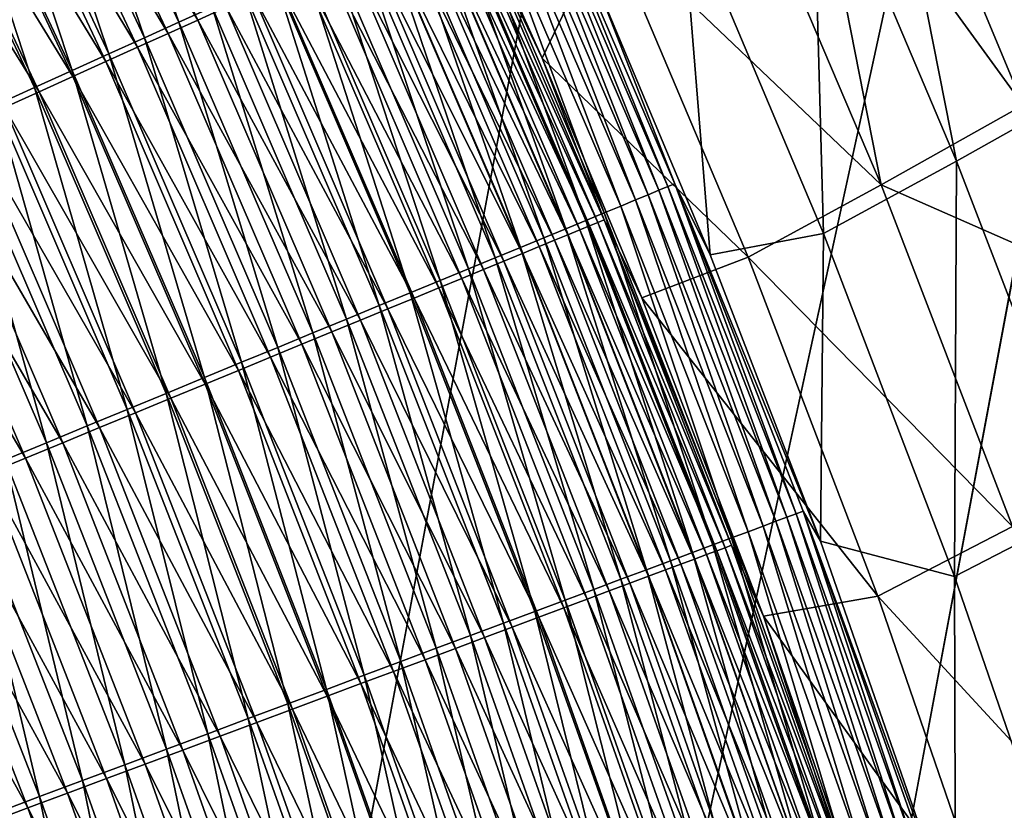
# Model space of a CAD drawing. Header units: metres. Extents: x -1 to 1402, y -1402 to 1.
# Tile 353 of 444: x 1214 to 1251, y -371 to -341. Entities that reach past the tile are written whole.
import ezdxf

# ---------------------------------------------------------------- set-up
doc = ezdxf.new("R2010")
doc.units = ezdxf.units.M

msp = doc.modelspace()

# ---------------------------------------------------------------- linework, layer by layer
at = {"layer": 'None0'}
for points in [[(1220.304688, -341.503326, -495.794861), (1214.87793, -329.988037, -495.789459), (1216.112061, -329.377808, -494.698242)], [(1220.304688, -341.503326, -495.794861), (1216.112061, -329.377808, -494.698242), (1221.558716, -340.935974, -494.704376)], [(1219.005981, -342.090881, -496.820862), (1213.599854, -330.620056, -496.816162), (1214.87793, -329.988037, -495.789459)], [(1221.01062, -341.424561, -491.338104), (1215.572266, -329.868378, -491.331909), (1214.478027, -330.408752, -492.394562)], [(1219.005981, -342.090881, -496.820862), (1214.87793, -329.988037, -495.789459), (1220.304688, -341.503326, -495.794861)], [(1222.076294, -340.943054, -490.220612), (1215.572266, -329.868378, -491.331909), (1221.01062, -341.424561, -491.338104)], [(1219.898682, -341.92691, -492.400085), (1214.478027, -330.408752, -492.394562), (1213.340698, -330.970398, -493.399628)], [(1221.01062, -341.424561, -491.338104), (1214.478027, -330.408752, -492.394562), (1219.898682, -341.92691, -492.400085)], [(1217.665283, -342.697418, -497.780304), (1212.280518, -331.272461, -497.776245), (1213.599854, -330.620056, -496.816162)], [(1217.665283, -342.697418, -497.780304), (1213.599854, -330.620056, -496.816162), (1219.005981, -342.090881, -496.820862)], [(1218.743042, -342.449005, -493.40448), (1213.340698, -330.970398, -493.399628), (1212.162842, -331.552032, -494.345215)], [(1219.898682, -341.92691, -492.400085), (1213.340698, -330.970398, -493.399628), (1218.743042, -342.449005, -493.40448)], [(1212.280518, -331.272461, -497.776245), (1216.285522, -343.321625, -498.671204), (1210.922607, -331.943909, -498.667755)], [(1217.546265, -342.989716, -494.349426), (1212.162842, -331.552032, -494.345215), (1210.947021, -332.152466, -495.229462)], [(1218.743042, -342.449005, -493.40448), (1212.162842, -331.552032, -494.345215), (1217.546265, -342.989716, -494.349426)], [(1216.285522, -343.321625, -498.671204), (1212.280518, -331.272461, -497.776245), (1217.665283, -342.697418, -497.780304)], [(1214.869385, -343.962311, -499.491455), (1209.528809, -332.633118, -499.488586), (1210.922607, -331.943909, -498.667755)], [(1210.922607, -331.943909, -498.667755), (1216.285522, -343.321625, -498.671204), (1214.869385, -343.962311, -499.491455)], [(1216.310791, -343.547852, -495.233063), (1210.947021, -332.152466, -495.229462), (1209.695679, -332.770447, -496.050476)], [(1217.546265, -342.989716, -494.349426), (1210.947021, -332.152466, -495.229462), (1216.310791, -343.547852, -495.233063)], [(1213.419678, -344.618195, -500.239044), (1209.528809, -332.633118, -499.488586), (1214.869385, -343.962311, -499.491455)], [(1244.130737, -333.906982, -367.937561), (1246.723999, -332.384979, -339.937592), (1249.565674, -346.731201, -367.944855)], [(1249.565674, -346.731201, -367.944855), (1246.723999, -332.384979, -339.937592), (1254.909424, -343.741699, -311.947876)], [(1246.723999, -332.384979, -339.937592), (1252.213623, -337.240906, -311.943481), (1254.909424, -343.741699, -311.947876)], [(1215.039307, -344.122284, -496.053528), (1209.695679, -332.770447, -496.050476), (1208.411255, -333.404724, -496.806366)], [(1216.310791, -343.547852, -495.233063), (1209.695679, -332.770447, -496.050476), (1215.039307, -344.122284, -496.053528)], [(1215.039307, -344.122284, -496.053528), (1208.411255, -333.404724, -496.806366), (1213.734375, -344.711853, -496.808899)], [(1229.627686, -333.141022, -468.673492), (1233.969604, -342.858643, -468.688812), (1236.405151, -337.780334, -423.655457)], [(1233.969604, -342.858643, -468.688812), (1229.627686, -333.141022, -468.673492), (1231.112549, -336.860687, -470.270142)], [(1246.725708, -347.620911, -367.617249), (1243.934814, -333.418304, -339.592041), (1241.339478, -334.940613, -367.60965)], [(1249.401489, -338.202789, -311.585205), (1243.934814, -333.418304, -339.592041), (1252.07312, -344.630463, -311.590149)], [(1243.934814, -333.418304, -339.592041), (1246.725708, -347.620911, -367.617249), (1252.07312, -344.630463, -311.590149)], [(1239.202148, -336.74823, -423.93689), (1244.130737, -333.906982, -367.937561), (1244.564209, -349.461853, -423.942169)], [(1244.564209, -349.461853, -423.942169), (1244.130737, -333.906982, -367.937561), (1249.565674, -346.731201, -367.944855)], [(1246.725708, -347.620911, -367.617249), (1241.339478, -334.940613, -367.60965), (1236.405151, -337.780334, -423.655457)], [(1232.740234, -335.87738, -475.831451), (1233.141602, -335.695801, -474.129364), (1237.959229, -347.99939, -475.848816)], [(1238.367065, -347.831268, -474.147552), (1233.141602, -335.695801, -474.129364), (1233.471069, -335.546783, -472.411041)], [(1237.959229, -347.99939, -475.848816), (1233.141602, -335.695801, -474.129364), (1238.367065, -347.831268, -474.147552)], [(1233.727539, -335.430725, -470.680878), (1238.701904, -347.693207, -472.430084), (1233.471069, -335.546783, -472.411041)], [(1233.471069, -335.546783, -472.411041), (1238.701904, -347.693207, -472.430084), (1238.367065, -347.831268, -474.147552)], [(1233.727539, -335.430725, -470.680878), (1236.051758, -340.149139, -468.961151), (1238.962891, -347.585632, -470.700714)], [(1238.701904, -347.693207, -472.430084), (1233.727539, -335.430725, -470.680878), (1238.962891, -347.585632, -470.700714)], [(1232.740234, -335.87738, -475.831451), (1237.47937, -348.197174, -477.529572), (1232.267944, -336.091064, -477.513092)], [(1232.740234, -335.87738, -475.831451), (1237.959229, -347.99939, -475.848816), (1237.47937, -348.197174, -477.529572)], [(1231.725586, -336.336395, -479.169891), (1236.307983, -348.680084, -480.812256), (1231.114258, -336.612946, -480.797577)], [(1232.267944, -336.091064, -477.513092), (1236.928589, -348.424225, -479.185486), (1231.725586, -336.336395, -479.169891)], [(1231.725586, -336.336395, -479.169891), (1236.928589, -348.424225, -479.185486), (1236.307983, -348.680084, -480.812256)], [(1232.267944, -336.091064, -477.513092), (1237.47937, -348.197174, -477.529572), (1236.928589, -348.424225, -479.185486)], [(1235.618286, -348.964386, -482.40564), (1230.434937, -336.920288, -482.391876), (1231.114258, -336.612946, -480.797577)], [(1231.114258, -336.612946, -480.797577), (1236.307983, -348.680084, -480.812256), (1235.618286, -348.964386, -482.40564)], [(1240.288696, -350.262207, -468.978302), (1236.051758, -340.149139, -468.961151), (1239.202148, -336.74823, -423.93689)], [(1244.564209, -349.461853, -423.942169), (1240.288696, -350.262207, -468.978302), (1239.202148, -336.74823, -423.93689)], [(1254.883911, -343.0242, -283.586884), (1252.196045, -336.562103, -283.581665), (1249.401489, -338.202789, -311.585205)], [(1234.860962, -349.276611, -483.961517), (1229.688843, -337.257843, -483.948669), (1230.434937, -336.920288, -482.391876)], [(1235.759155, -349.16864, -473.463562), (1230.572632, -337.104584, -473.44696), (1230.202759, -337.271698, -475.014984)], [(1234.860962, -349.276611, -483.961517), (1230.434937, -336.920288, -482.391876), (1235.618286, -348.964386, -482.40564)], [(1236.067749, -349.041626, -471.881378), (1230.876221, -336.967468, -471.864014), (1230.572632, -337.104584, -473.44696)], [(1235.759155, -349.16864, -473.463562), (1236.067749, -349.041626, -471.881378), (1230.572632, -337.104584, -473.44696)], [(1236.308228, -348.942657, -470.288208), (1231.112549, -336.860687, -470.270142), (1230.876221, -336.967468, -471.864014)], [(1236.308228, -348.942657, -470.288208), (1230.876221, -336.967468, -471.864014), (1236.067749, -349.041626, -471.881378)], [(1236.308228, -348.942657, -470.288208), (1233.969604, -342.858643, -468.688812), (1231.112549, -336.860687, -470.270142)], [(1234.03772, -349.615967, -485.476837), (1228.877686, -337.624786, -485.464874), (1229.688843, -337.257843, -483.948669)], [(1234.941162, -349.50531, -476.579132), (1229.767578, -337.468323, -476.564117), (1229.267822, -337.694092, -478.090424)], [(1234.03772, -349.615967, -485.476837), (1229.688843, -337.257843, -483.948669), (1234.860962, -349.276611, -483.961517)], [(1235.383301, -349.323334, -475.030792), (1230.202759, -337.271698, -475.014984), (1229.767578, -337.468323, -476.564117)], [(1235.383301, -349.323334, -475.030792), (1229.767578, -337.468323, -476.564117), (1234.941162, -349.50531, -476.579132)], [(1235.759155, -349.16864, -473.463562), (1230.202759, -337.271698, -475.014984), (1235.383301, -349.323334, -475.030792)], [(1233.150879, -349.981598, -486.948761), (1228.003784, -338.020172, -486.937683), (1228.877686, -337.624786, -485.464874)], [(1234.433716, -349.714203, -478.104584), (1229.267822, -337.694092, -478.090424), (1228.704468, -337.948578, -479.589874)], [(1233.150879, -349.981598, -486.948761), (1228.877686, -337.624786, -485.464874), (1234.03772, -349.615967, -485.476837)], [(1234.941162, -349.50531, -476.579132), (1229.267822, -337.694092, -478.090424), (1234.433716, -349.714203, -478.104584)], [(1236.405151, -337.780334, -423.655457), (1233.969604, -342.858643, -468.688812), (1241.718506, -350.349823, -423.659607)], [(1236.405151, -337.780334, -423.655457), (1241.718506, -350.349823, -423.659607), (1246.725708, -347.620911, -367.617249)], [(1232.202393, -350.372589, -488.374451), (1227.069092, -338.443024, -488.364258), (1228.003784, -338.020172, -486.937683)], [(1233.226196, -350.211243, -481.071045), (1228.078369, -338.231415, -481.058502), (1227.390747, -338.542053, -482.492615)], [(1232.202393, -350.372589, -488.374451), (1228.003784, -338.020172, -486.937683), (1233.150879, -349.981598, -486.948761)], [(1233.861694, -349.949646, -479.60321), (1228.704468, -337.948578, -479.589874), (1228.078369, -338.231415, -481.058502)], [(1233.861694, -349.949646, -479.60321), (1228.078369, -338.231415, -481.058502), (1233.226196, -350.211243, -481.071045)], [(1234.433716, -349.714203, -478.104584), (1228.704468, -337.948578, -479.589874), (1233.861694, -349.949646, -479.60321)], [(1252.07312, -344.630463, -311.590149), (1254.883911, -343.0242, -283.586884), (1249.401489, -338.202789, -311.585205)], [(1231.194458, -350.788116, -489.751068), (1226.075806, -338.892395, -489.74176), (1227.069092, -338.443024, -488.364258)], [(1232.52832, -350.498535, -482.504303), (1227.390747, -338.542053, -482.492615), (1226.643311, -338.879761, -483.889313)], [(1231.194458, -350.788116, -489.751068), (1227.069092, -338.443024, -488.364258), (1232.202393, -350.372589, -488.374451)], [(1233.226196, -350.211243, -481.071045), (1227.390747, -338.542053, -482.492615), (1232.52832, -350.498535, -482.504303)], [(1230.129272, -351.227234, -491.075806), (1225.026123, -339.36731, -491.067352), (1226.075806, -338.892395, -489.74176)], [(1231.769653, -350.810822, -483.900177), (1226.643311, -338.879761, -483.889313), (1225.838013, -339.243591, -485.246033)], [(1230.129272, -351.227234, -491.075806), (1226.075806, -338.892395, -489.74176), (1231.194458, -350.788116, -489.751068)], [(1232.52832, -350.498535, -482.504303), (1226.643311, -338.879761, -483.889313), (1231.769653, -350.810822, -483.900177)], [(1229.009033, -351.689087, -492.345795), (1223.921875, -339.866882, -492.338165), (1225.026123, -339.36731, -491.067352)], [(1230.952393, -351.147247, -485.256073), (1225.838013, -339.243591, -485.246033), (1224.976685, -339.632721, -486.56012)], [(1229.009033, -351.689087, -492.345795), (1225.026123, -339.36731, -491.067352), (1230.129272, -351.227234, -491.075806)], [(1231.769653, -350.810822, -483.900177), (1225.838013, -339.243591, -485.246033), (1230.952393, -351.147247, -485.256073)], [(1230.078369, -351.507019, -486.569366), (1224.976685, -339.632721, -486.56012), (1224.061279, -340.046265, -487.82901)], [(1230.952393, -351.147247, -485.256073), (1224.976685, -339.632721, -486.56012), (1230.078369, -351.507019, -486.569366)], [(1227.835693, -352.172791, -493.558228), (1222.765381, -340.390106, -493.551422), (1223.921875, -339.866882, -492.338165)], [(1229.149536, -351.889343, -487.837433), (1224.061279, -340.046265, -487.82901), (1223.093872, -340.483337, -489.050018)], [(1227.835693, -352.172791, -493.558228), (1223.921875, -339.866882, -492.338165), (1229.009033, -351.689087, -492.345795)], [(1230.078369, -351.507019, -486.569366), (1224.061279, -340.046265, -487.82901), (1229.149536, -351.889343, -487.837433)], [(1226.611572, -352.67746, -494.710419), (1221.558716, -340.935974, -494.704376), (1222.765381, -340.390106, -493.551422)], [(1222.076294, -340.943054, -490.220612), (1228.167969, -352.293396, -489.057709), (1223.093872, -340.483337, -489.050018)], [(1226.611572, -352.67746, -494.710419), (1222.765381, -340.390106, -493.551422), (1227.835693, -352.172791, -493.558228)], [(1223.093872, -340.483337, -489.050018), (1228.167969, -352.293396, -489.057709), (1229.149536, -351.889343, -487.837433)], [(1236.051758, -340.149139, -468.961151), (1240.288696, -350.262207, -468.978302), (1238.962891, -347.585632, -470.700714)], [(1225.339355, -353.201935, -495.800201), (1220.304688, -341.503326, -495.794861), (1221.558716, -340.935974, -494.704376)], [(1227.13562, -352.718384, -490.227509), (1222.076294, -340.943054, -490.220612), (1221.01062, -341.424561, -491.338104)], [(1225.339355, -353.201935, -495.800201), (1221.558716, -340.935974, -494.704376), (1226.611572, -352.67746, -494.710419)], [(1228.167969, -352.293396, -489.057709), (1222.076294, -340.943054, -490.220612), (1227.13562, -352.718384, -490.227509)], [(1224.021851, -353.745056, -496.82547), (1219.005981, -342.090881, -496.820862), (1220.304688, -341.503326, -495.794861)], [(1226.054321, -353.163483, -491.344299), (1221.01062, -341.424561, -491.338104), (1219.898682, -341.92691, -492.400085)], [(1224.021851, -353.745056, -496.82547), (1220.304688, -341.503326, -495.794861), (1225.339355, -353.201935, -495.800201)], [(1227.13562, -352.718384, -490.227509), (1221.01062, -341.424561, -491.338104), (1226.054321, -353.163483, -491.344299)], [(1224.92627, -353.627838, -492.405548), (1219.898682, -341.92691, -492.400085), (1218.743042, -342.449005, -493.40448)], [(1226.054321, -353.163483, -491.344299), (1219.898682, -341.92691, -492.400085), (1224.92627, -353.627838, -492.405548)], [(1222.661865, -354.305725, -497.784271), (1217.665283, -342.697418, -497.780304), (1219.005981, -342.090881, -496.820862)], [(1222.661865, -354.305725, -497.784271), (1219.005981, -342.090881, -496.820862), (1224.021851, -353.745056, -496.82547)], [(1221.262207, -354.882721, -498.67453), (1216.285522, -343.321625, -498.671204), (1217.665283, -342.697418, -497.780304)], [(1223.754028, -354.110413, -493.409271), (1218.743042, -342.449005, -493.40448), (1217.546265, -342.989716, -494.349426)], [(1221.262207, -354.882721, -498.67453), (1217.665283, -342.697418, -497.780304), (1222.661865, -354.305725, -497.784271)], [(1224.92627, -353.627838, -492.405548), (1218.743042, -342.449005, -493.40448), (1223.754028, -354.110413, -493.409271)], [(1222.539917, -354.610199, -494.353607), (1217.546265, -342.989716, -494.349426), (1216.310791, -343.547852, -495.233063)], [(1223.754028, -354.110413, -493.409271), (1217.546265, -342.989716, -494.349426), (1222.539917, -354.610199, -494.353607)], [(1233.969604, -342.858643, -468.688812), (1237.720215, -351.881866, -468.702911), (1241.718506, -350.349823, -423.659607)], [(1237.720215, -351.881866, -468.702911), (1233.969604, -342.858643, -468.688812), (1236.308228, -348.942657, -470.288208)], [(1216.285522, -343.321625, -498.671204), (1219.825684, -355.474945, -499.494232), (1214.869385, -343.962311, -499.491455)], [(1219.825684, -355.474945, -499.494232), (1216.285522, -343.321625, -498.671204), (1221.262207, -354.882721, -498.67453)], [(1221.286743, -355.126068, -495.236633), (1216.310791, -343.547852, -495.233063), (1215.039307, -344.122284, -496.053528)], [(1222.539917, -354.610199, -494.353607), (1216.310791, -343.547852, -495.233063), (1221.286743, -355.126068, -495.236633)], [(1254.909424, -343.741699, -311.947876), (1254.564087, -359.742889, -367.952637), (1249.565674, -346.731201, -367.944855)], [(1218.355103, -356.081177, -500.241302), (1213.419678, -344.618195, -500.239044), (1214.869385, -343.962311, -499.491455)], [(1219.996948, -355.656982, -496.056549), (1215.039307, -344.122284, -496.053528), (1213.734375, -344.711853, -496.808899)], [(1214.869385, -343.962311, -499.491455), (1219.825684, -355.474945, -499.494232), (1218.355103, -356.081177, -500.241302)], [(1221.286743, -355.126068, -495.236633), (1215.039307, -344.122284, -496.053528), (1219.996948, -355.656982, -496.056549)], [(1213.419678, -344.618195, -500.239044), (1216.853271, -356.700317, -500.913727), (1211.939087, -345.288025, -500.911957)], [(1218.673218, -356.201904, -496.811401), (1213.734375, -344.711853, -496.808899), (1212.398438, -345.315399, -497.497314)], [(1216.853271, -356.700317, -500.913727), (1213.419678, -344.618195, -500.239044), (1218.355103, -356.081177, -500.241302)], [(1219.996948, -355.656982, -496.056549), (1213.734375, -344.711853, -496.808899), (1218.673218, -356.201904, -496.811401)], [(1252.07312, -344.630463, -311.590149), (1246.725708, -347.620911, -367.617249), (1254.634888, -351.102631, -311.595215)], [(1211.939087, -345.288025, -500.911957), (1215.323242, -357.331085, -501.509705), (1210.430664, -345.97049, -501.508362)], [(1217.318115, -356.759705, -497.499359), (1212.398438, -345.315399, -497.497314), (1211.03418, -345.931793, -498.116913)], [(1211.939087, -345.288025, -500.911957), (1216.853271, -356.700317, -500.913727), (1215.323242, -357.331085, -501.509705)], [(1218.673218, -356.201904, -496.811401), (1212.398438, -345.315399, -497.497314), (1217.318115, -356.759705, -497.499359)], [(1215.934326, -357.329376, -498.11853), (1211.03418, -345.931793, -498.116913), (1209.644165, -346.559784, -498.666016)], [(1210.430664, -345.97049, -501.508362), (1215.323242, -357.331085, -501.509705), (1213.768799, -357.971924, -502.02832)], [(1217.318115, -356.759705, -497.499359), (1211.03418, -345.931793, -498.116913), (1215.934326, -357.329376, -498.11853)], [(1214.524414, -357.90976, -498.667236), (1209.644165, -346.559784, -498.666016), (1208.231934, -347.197784, -499.143799)], [(1215.934326, -357.329376, -498.11853), (1209.644165, -346.559784, -498.666016), (1214.524414, -357.90976, -498.667236)], [(1249.565674, -346.731201, -367.944855), (1249.493042, -362.364319, -423.947754), (1244.564209, -349.461853, -423.942169)], [(1254.564087, -359.742889, -367.952637), (1249.493042, -362.364319, -423.947754), (1249.565674, -346.731201, -367.944855)], [(1213.092041, -358.49939, -499.144684), (1214.524414, -357.90976, -498.667236), (1208.231934, -347.197784, -499.143799)], [(1242.770874, -360.287384, -475.866119), (1237.959229, -347.99939, -475.848816), (1238.367065, -347.831268, -474.147552)], [(1238.701904, -347.693207, -472.430084), (1243.184692, -360.132721, -474.165741), (1238.367065, -347.831268, -474.147552)], [(1238.367065, -347.831268, -474.147552), (1243.184692, -360.132721, -474.165741), (1242.770874, -360.287384, -475.866119)], [(1243.524658, -360.005646, -472.449097), (1238.701904, -347.693207, -472.430084), (1238.962891, -347.585632, -470.700714)], [(1243.184692, -360.132721, -474.165741), (1238.701904, -347.693207, -472.430084), (1243.524658, -360.005646, -472.449097)], [(1238.962891, -347.585632, -470.700714), (1240.288696, -350.262207, -468.978302), (1244.448853, -361.04071, -468.996246)], [(1238.962891, -347.585632, -470.700714), (1244.448853, -361.04071, -468.996246), (1243.789795, -359.906555, -470.720551)], [(1238.962891, -347.585632, -470.700714), (1243.789795, -359.906555, -470.720551), (1243.524658, -360.005646, -472.449097)], [(1241.718506, -350.349823, -423.659607), (1251.675903, -360.479797, -367.625336), (1246.725708, -347.620911, -367.617249)], [(1246.725708, -347.620911, -367.617249), (1251.675903, -360.479797, -367.625336), (1254.634888, -351.102631, -311.595215)], [(1237.47937, -348.197174, -477.529572), (1241.72583, -360.678009, -479.200989), (1236.928589, -348.424225, -479.185486)], [(1237.959229, -347.99939, -475.848816), (1242.284302, -360.469269, -477.545959), (1237.47937, -348.197174, -477.529572)], [(1237.47937, -348.197174, -477.529572), (1242.284302, -360.469269, -477.545959), (1241.72583, -360.678009, -479.200989)], [(1242.284302, -360.469269, -477.545959), (1237.959229, -347.99939, -475.848816), (1242.770874, -360.287384, -475.866119)], [(1236.928589, -348.424225, -479.185486), (1241.09668, -360.913239, -480.826843), (1236.307983, -348.680084, -480.812256)], [(1236.928589, -348.424225, -479.185486), (1241.72583, -360.678009, -479.200989), (1241.09668, -360.913239, -480.826843)], [(1239.630005, -361.461456, -483.974274), (1234.860962, -349.276611, -483.961517), (1235.618286, -348.964386, -482.40564)], [(1236.307983, -348.680084, -480.812256), (1240.397705, -361.17453, -482.419312), (1235.618286, -348.964386, -482.40564)], [(1235.618286, -348.964386, -482.40564), (1240.397705, -361.17453, -482.419312), (1239.630005, -361.461456, -483.974274)], [(1241.097656, -361.190155, -470.306244), (1236.308228, -348.942657, -470.288208), (1236.067749, -349.041626, -471.881378)], [(1236.307983, -348.680084, -480.812256), (1241.09668, -360.913239, -480.826843), (1240.397705, -361.17453, -482.419312)], [(1242.299194, -363.854523, -468.721191), (1236.308228, -348.942657, -470.288208), (1241.097656, -361.190155, -470.306244)], [(1242.299194, -363.854523, -468.721191), (1237.720215, -351.881866, -468.702911), (1236.308228, -348.942657, -470.288208)], [(1238.795898, -361.773315, -485.488678), (1234.03772, -349.615967, -485.476837), (1234.860962, -349.276611, -483.961517)], [(1238.795898, -361.773315, -485.488678), (1234.860962, -349.276611, -483.961517), (1239.630005, -361.461456, -483.974274)], [(1240.158813, -361.540466, -475.046539), (1235.383301, -349.323334, -475.030792), (1234.941162, -349.50531, -476.579132)], [(1240.540161, -361.398193, -473.480103), (1235.759155, -349.16864, -473.463562), (1235.383301, -349.323334, -475.030792)], [(1240.540161, -361.398193, -473.480103), (1235.383301, -349.323334, -475.030792), (1240.158813, -361.540466, -475.046539)], [(1240.853394, -361.281281, -471.898682), (1236.067749, -349.041626, -471.881378), (1235.759155, -349.16864, -473.463562)], [(1240.540161, -361.398193, -473.480103), (1240.853394, -361.281281, -471.898682), (1235.759155, -349.16864, -473.463562)], [(1240.853394, -361.281281, -471.898682), (1241.097656, -361.190155, -470.306244), (1236.067749, -349.041626, -471.881378)], [(1237.897217, -362.109253, -486.959686), (1233.150879, -349.981598, -486.948761), (1234.03772, -349.615967, -485.476837)], [(1239.195801, -361.899841, -478.118713), (1234.433716, -349.714203, -478.104584), (1233.861694, -349.949646, -479.60321)], [(1237.897217, -362.109253, -486.959686), (1234.03772, -349.615967, -485.476837), (1238.795898, -361.773315, -485.488678)], [(1239.710449, -361.707825, -476.594086), (1234.941162, -349.50531, -476.579132), (1234.433716, -349.714203, -478.104584)], [(1239.710449, -361.707825, -476.594086), (1234.433716, -349.714203, -478.104584), (1239.195801, -361.899841, -478.118713)], [(1240.158813, -361.540466, -475.046539), (1234.941162, -349.50531, -476.579132), (1239.710449, -361.707825, -476.594086)], [(1244.448853, -361.04071, -468.996246), (1240.288696, -350.262207, -468.978302), (1244.564209, -349.461853, -423.942169)], [(1249.493042, -362.364319, -423.947754), (1244.448853, -361.04071, -468.996246), (1244.564209, -349.461853, -423.942169)], [(1236.936157, -362.468506, -488.384491), (1232.202393, -350.372589, -488.374451), (1233.150879, -349.981598, -486.948761)], [(1236.936157, -362.468506, -488.384491), (1233.150879, -349.981598, -486.948761), (1237.897217, -362.109253, -486.959686)], [(1238.616089, -362.116241, -479.616516), (1233.861694, -349.949646, -479.60321), (1233.226196, -350.211243, -481.071045)], [(1239.195801, -361.899841, -478.118713), (1233.861694, -349.949646, -479.60321), (1238.616089, -362.116241, -479.616516)], [(1235.915039, -362.85022, -489.760223), (1231.194458, -350.788116, -489.751068), (1232.202393, -350.372589, -488.374451)], [(1237.264526, -362.620636, -482.51593), (1232.52832, -350.498535, -482.504303), (1231.769653, -350.810822, -483.900177)], [(1235.915039, -362.85022, -489.760223), (1232.202393, -350.372589, -488.374451), (1236.936157, -362.468506, -488.384491)], [(1237.971924, -362.356659, -481.083496), (1233.226196, -350.211243, -481.071045), (1232.52832, -350.498535, -482.504303)], [(1237.971924, -362.356659, -481.083496), (1232.52832, -350.498535, -482.504303), (1237.264526, -362.620636, -482.51593)], [(1238.616089, -362.116241, -479.616516), (1233.226196, -350.211243, -481.071045), (1237.971924, -362.356659, -481.083496)], [(1241.718506, -350.349823, -423.659607), (1237.720215, -351.881866, -468.702911), (1246.599609, -363.099396, -423.664093)], [(1241.718506, -350.349823, -423.659607), (1246.599609, -363.099396, -423.664093), (1251.675903, -360.479797, -367.625336)], [(1234.835938, -363.253632, -491.084106), (1230.129272, -351.227234, -491.075806), (1231.194458, -350.788116, -489.751068)], [(1236.49585, -362.907532, -483.91098), (1231.769653, -350.810822, -483.900177), (1230.952393, -351.147247, -485.256073)], [(1234.835938, -363.253632, -491.084106), (1231.194458, -350.788116, -489.751068), (1235.915039, -362.85022, -489.760223)], [(1237.264526, -362.620636, -482.51593), (1231.769653, -350.810822, -483.900177), (1236.49585, -362.907532, -483.91098)], [(1233.70105, -363.677887, -492.353302), (1229.009033, -351.689087, -492.345795), (1230.129272, -351.227234, -491.075806)], [(1235.667725, -363.216614, -485.266052), (1230.952393, -351.147247, -485.256073), (1230.078369, -351.507019, -486.569366)], [(1233.70105, -363.677887, -492.353302), (1230.129272, -351.227234, -491.075806), (1234.835938, -363.253632, -491.084106)], [(1236.49585, -362.907532, -483.91098), (1230.952393, -351.147247, -485.256073), (1235.667725, -363.216614, -485.266052)], [(1234.782227, -363.547119, -486.578522), (1230.078369, -351.507019, -486.569366), (1229.149536, -351.889343, -487.837433)], [(1235.667725, -363.216614, -485.266052), (1230.078369, -351.507019, -486.569366), (1234.782227, -363.547119, -486.578522)], [(1232.512451, -364.122223, -493.564941), (1227.835693, -352.172791, -493.558228), (1229.009033, -351.689087, -492.345795)], [(1228.167969, -352.293396, -489.057709), (1233.841187, -363.898315, -487.845795), (1229.149536, -351.889343, -487.837433)], [(1232.512451, -364.122223, -493.564941), (1229.009033, -351.689087, -492.345795), (1233.70105, -363.677887, -492.353302)], [(1229.149536, -351.889343, -487.837433), (1233.841187, -363.898315, -487.845795), (1234.782227, -363.547119, -486.578522)], [(1237.720215, -351.881866, -468.702911), (1242.299194, -363.854523, -468.721191), (1246.599609, -363.099396, -423.664093)], [(1231.272461, -364.585754, -494.716339), (1226.611572, -352.67746, -494.710419), (1227.835693, -352.172791, -493.558228)], [(1232.846802, -364.26947, -489.065277), (1228.167969, -352.293396, -489.057709), (1227.13562, -352.718384, -490.227509)], [(1231.272461, -364.585754, -494.716339), (1227.835693, -352.172791, -493.558228), (1232.512451, -364.122223, -493.564941)], [(1233.841187, -363.898315, -487.845795), (1228.167969, -352.293396, -489.057709), (1232.846802, -364.26947, -489.065277)], [(1229.983887, -365.067505, -495.805389), (1225.339355, -353.201935, -495.800201), (1226.611572, -352.67746, -494.710419)], [(1231.801025, -364.659821, -490.234344), (1227.13562, -352.718384, -490.227509), (1226.054321, -353.163483, -491.344299)], [(1229.983887, -365.067505, -495.805389), (1226.611572, -352.67746, -494.710419), (1231.272461, -364.585754, -494.716339)], [(1232.846802, -364.26947, -489.065277), (1227.13562, -352.718384, -490.227509), (1231.801025, -364.659821, -490.234344)], [(1228.649414, -365.566345, -496.829987), (1224.021851, -353.745056, -496.82547), (1225.339355, -353.201935, -495.800201)], [(1230.705688, -365.068604, -491.350403), (1226.054321, -353.163483, -491.344299), (1224.92627, -353.627838, -492.405548)], [(1228.649414, -365.566345, -496.829987), (1225.339355, -353.201935, -495.800201), (1229.983887, -365.067505, -495.805389)], [(1231.801025, -364.659821, -490.234344), (1226.054321, -353.163483, -491.344299), (1230.705688, -365.068604, -491.350403)], [(1227.271851, -366.081299, -497.788116), (1222.661865, -354.305725, -497.784271), (1224.021851, -353.745056, -496.82547)], [(1229.56311, -365.495087, -492.41095), (1224.92627, -353.627838, -492.405548), (1223.754028, -354.110413, -493.409271)], [(1227.271851, -366.081299, -497.788116), (1224.021851, -353.745056, -496.82547), (1228.649414, -365.566345, -496.829987)], [(1230.705688, -365.068604, -491.350403), (1224.92627, -353.627838, -492.405548), (1229.56311, -365.495087, -492.41095)], [(1228.37561, -365.938293, -493.414032), (1223.754028, -354.110413, -493.409271), (1222.539917, -354.610199, -494.353607)], [(1229.56311, -365.495087, -492.41095), (1223.754028, -354.110413, -493.409271), (1228.37561, -365.938293, -493.414032)], [(1225.854248, -366.611237, -498.677765), (1221.262207, -354.882721, -498.67453), (1222.661865, -354.305725, -497.784271)], [(1225.854248, -366.611237, -498.677765), (1222.661865, -354.305725, -497.784271), (1227.271851, -366.081299, -497.788116)], [(1224.399414, -367.155151, -499.496887), (1219.825684, -355.474945, -499.494232), (1221.262207, -354.882721, -498.67453)], [(1224.399414, -367.155151, -499.496887), (1221.262207, -354.882721, -498.67453), (1225.854248, -366.611237, -498.677765)], [(1227.145874, -366.397247, -494.357697), (1222.539917, -354.610199, -494.353607), (1221.286743, -355.126068, -495.236633)], [(1228.37561, -365.938293, -493.414032), (1222.539917, -354.610199, -494.353607), (1227.145874, -366.397247, -494.357697)], [(1225.876587, -366.871002, -495.240143), (1221.286743, -355.126068, -495.236633), (1219.996948, -355.656982, -496.056549)], [(1227.145874, -366.397247, -494.357697), (1221.286743, -355.126068, -495.236633), (1225.876587, -366.871002, -495.240143)], [(1219.825684, -355.474945, -499.494232), (1222.909912, -367.711914, -500.243439), (1218.355103, -356.081177, -500.241302)], [(1224.570313, -367.358582, -496.059479), (1219.996948, -355.656982, -496.056549), (1218.673218, -356.201904, -496.811401)], [(1222.909912, -367.711914, -500.243439), (1219.825684, -355.474945, -499.494232), (1224.399414, -367.155151, -499.496887)], [(1225.876587, -366.871002, -495.240143), (1219.996948, -355.656982, -496.056549), (1224.570313, -367.358582, -496.059479)], [(1221.388916, -368.280518, -500.915405), (1216.853271, -356.700317, -500.913727), (1218.355103, -356.081177, -500.241302)], [(1223.229614, -367.858948, -496.813843), (1218.673218, -356.201904, -496.811401), (1217.318115, -356.759705, -497.499359)], [(1218.355103, -356.081177, -500.241302), (1222.909912, -367.711914, -500.243439), (1221.388916, -368.280518, -500.915405)], [(1224.570313, -367.358582, -496.059479), (1218.673218, -356.201904, -496.811401), (1223.229614, -367.858948, -496.813843)], [(1216.853271, -356.700317, -500.913727), (1219.839355, -368.859833, -501.510986), (1215.323242, -357.331085, -501.509705)], [(1221.857178, -368.371216, -497.501312), (1217.318115, -356.759705, -497.499359), (1215.934326, -357.329376, -498.11853)], [(1219.839355, -368.859833, -501.510986), (1216.853271, -356.700317, -500.913727), (1221.388916, -368.280518, -500.915405)], [(1223.229614, -367.858948, -496.813843), (1217.318115, -356.759705, -497.499359), (1221.857178, -368.371216, -497.501312)], [(1215.323242, -357.331085, -501.509705), (1218.265015, -369.448334, -502.029266), (1213.768799, -357.971924, -502.02832)], [(1220.455688, -368.894318, -498.120056), (1215.934326, -357.329376, -498.11853), (1214.524414, -357.90976, -498.667236)], [(1215.323242, -357.331085, -501.509705), (1219.839355, -368.859833, -501.510986), (1218.265015, -369.448334, -502.029266)], [(1221.857178, -368.371216, -497.501312), (1215.934326, -357.329376, -498.11853), (1220.455688, -368.894318, -498.120056)], [(1219.02771, -369.427277, -498.668396), (1214.524414, -357.90976, -498.667236), (1213.092041, -358.49939, -499.144684)], [(1220.455688, -368.894318, -498.120056), (1214.524414, -357.90976, -498.667236), (1219.02771, -369.427277, -498.668396)], [(1213.768799, -357.971924, -502.02832), (1216.670044, -370.044586, -502.469543), (1212.19397, -358.621155, -502.468933)], [(1213.768799, -357.971924, -502.02832), (1218.265015, -369.448334, -502.029266), (1216.670044, -370.044586, -502.469543)], [(1215.058594, -370.646973, -502.831207), (1210.602783, -359.2771, -502.830811), (1212.19397, -358.621155, -502.468933)], [(1213.092041, -358.49939, -499.144684), (1211.640869, -359.096741, -499.550232), (1217.577148, -369.968689, -499.145538)], [(1212.19397, -358.621155, -502.468933), (1216.670044, -370.044586, -502.469543), (1215.058594, -370.646973, -502.831207)], [(1217.577148, -369.968689, -499.145538), (1219.02771, -369.427277, -498.668396), (1213.092041, -358.49939, -499.144684)], [(1216.107544, -370.517212, -499.550812), (1211.640869, -359.096741, -499.550232), (1210.174805, -359.700256, -499.88327)], [(1213.434814, -371.253998, -503.113525), (1210.602783, -359.2771, -502.830811), (1215.058594, -370.646973, -502.831207)], [(1211.640869, -359.096741, -499.550232), (1216.107544, -370.517212, -499.550812), (1217.577148, -369.968689, -499.145538)], [(1210.174805, -359.700256, -499.88327), (1208.697388, -360.308411, -500.143158), (1214.622803, -371.071381, -499.883636)], [(1214.622803, -371.071381, -499.883636), (1216.107544, -370.517212, -499.550812), (1210.174805, -359.700256, -499.88327)], [(1249.493042, -362.364319, -423.947754), (1254.564087, -359.742889, -367.952637), (1253.989502, -375.437653, -423.953613)], [(1243.184692, -360.132721, -474.165741), (1247.178101, -372.723877, -475.883148), (1242.770874, -360.287384, -475.866119)], [(1247.59729, -372.582611, -474.183655), (1243.184692, -360.132721, -474.165741), (1243.524658, -360.005646, -472.449097)], [(1247.178101, -372.723877, -475.883148), (1243.184692, -360.132721, -474.165741), (1247.59729, -372.582611, -474.183655)], [(1243.789795, -359.906555, -470.720551), (1247.941895, -372.466522, -472.467865), (1243.524658, -360.005646, -472.449097)], [(1243.524658, -360.005646, -472.449097), (1247.941895, -372.466522, -472.467865), (1247.59729, -372.582611, -474.183655)], [(1244.448853, -361.04071, -468.996246), (1249.531616, -375.65033, -469.019775), (1243.789795, -359.906555, -470.720551)], [(1243.789795, -359.906555, -470.720551), (1249.531616, -375.65033, -469.019775), (1248.210815, -372.375916, -470.740112)], [(1247.941895, -372.466522, -472.467865), (1243.789795, -359.906555, -470.720551), (1248.210815, -372.375916, -470.740112)], [(1208.697388, -360.308411, -500.143158), (1213.126587, -371.629822, -500.143341), (1214.622803, -371.071381, -499.883636)], [(1242.284302, -360.469269, -477.545959), (1246.119873, -373.080444, -479.216217), (1241.72583, -360.678009, -479.200989)], [(1246.685181, -372.889923, -477.562134), (1242.284302, -360.469269, -477.545959), (1242.770874, -360.287384, -475.866119)], [(1246.119873, -373.080444, -479.216217), (1242.284302, -360.469269, -477.545959), (1246.685181, -372.889923, -477.562134)], [(1242.770874, -360.287384, -475.866119), (1247.178101, -372.723877, -475.883148), (1246.685181, -372.889923, -477.562134)], [(1246.599609, -363.099396, -423.664093), (1256.192017, -373.499786, -367.63382), (1251.675903, -360.479797, -367.625336)], [(1241.72583, -360.678009, -479.200989), (1245.48291, -373.295074, -480.841187), (1241.09668, -360.913239, -480.826843)], [(1241.72583, -360.678009, -479.200989), (1246.119873, -373.080444, -479.216217), (1245.48291, -373.295074, -480.841187)], [(1240.397705, -361.17453, -482.419312), (1243.998535, -373.795258, -483.986786), (1239.630005, -361.461456, -483.974274)], [(1241.09668, -360.913239, -480.826843), (1244.775391, -373.533478, -482.432709), (1240.397705, -361.17453, -482.419312)], [(1240.397705, -361.17453, -482.419312), (1244.775391, -373.533478, -482.432709), (1243.998535, -373.795258, -483.986786)], [(1245.483398, -373.585663, -470.324036), (1241.097656, -361.190155, -470.306244), (1240.853394, -361.281281, -471.898682)], [(1241.09668, -360.913239, -480.826843), (1245.48291, -373.295074, -480.841187), (1244.775391, -373.533478, -482.432709)], [(1245.483398, -373.585663, -470.324036), (1242.299194, -363.854523, -468.721191), (1241.097656, -361.190155, -470.306244)], [(1249.531616, -375.65033, -469.019775), (1244.448853, -361.04071, -468.996246), (1249.493042, -362.364319, -423.947754)], [(1243.154419, -374.079712, -485.500275), (1238.795898, -361.773315, -485.488678), (1239.630005, -361.461456, -483.974274)], [(1239.630005, -361.461456, -483.974274), (1243.998535, -373.795258, -483.986786), (1243.154419, -374.079712, -485.500275)], [(1244.53186, -373.905701, -475.062042), (1240.158813, -361.540466, -475.046539), (1239.710449, -361.707825, -476.594086)], [(1244.918213, -373.775787, -473.496368), (1240.540161, -361.398193, -473.480103), (1240.158813, -361.540466, -475.046539)], [(1244.918213, -373.775787, -473.496368), (1240.158813, -361.540466, -475.046539), (1244.53186, -373.905701, -475.062042)], [(1245.235718, -373.669006, -471.91571), (1240.853394, -361.281281, -471.898682), (1240.540161, -361.398193, -473.480103)], [(1244.918213, -373.775787, -473.496368), (1245.235718, -373.669006, -471.91571), (1240.540161, -361.398193, -473.480103)], [(1245.235718, -373.669006, -471.91571), (1245.483398, -373.585663, -470.324036), (1240.853394, -361.281281, -471.898682)], [(1242.245117, -374.386139, -486.970398), (1237.897217, -362.109253, -486.959686), (1238.795898, -361.773315, -485.488678)], [(1243.556763, -374.233704, -478.132599), (1239.195801, -361.899841, -478.118713), (1238.616089, -362.116241, -479.616516)], [(1242.245117, -374.386139, -486.970398), (1238.795898, -361.773315, -485.488678), (1243.154419, -374.079712, -485.500275)], [(1244.077759, -374.058441, -476.608765), (1239.710449, -361.707825, -476.594086), (1239.195801, -361.899841, -478.118713)], [(1244.077759, -374.058441, -476.608765), (1239.195801, -361.899841, -478.118713), (1243.556763, -374.233704, -478.132599)], [(1244.53186, -373.905701, -475.062042), (1239.710449, -361.707825, -476.594086), (1244.077759, -374.058441, -476.608765)], [(1241.272949, -374.713776, -488.394318), (1236.936157, -362.468506, -488.384491), (1237.897217, -362.109253, -486.959686)], [(1242.317993, -374.650452, -481.095734), (1237.971924, -362.356659, -481.083496), (1237.264526, -362.620636, -482.51593)], [(1241.272949, -374.713776, -488.394318), (1237.897217, -362.109253, -486.959686), (1242.245117, -374.386139, -486.970398)], [(1242.969849, -374.431122, -479.629578), (1238.616089, -362.116241, -479.616516), (1237.971924, -362.356659, -481.083496)], [(1242.969849, -374.431122, -479.629578), (1237.971924, -362.356659, -481.083496), (1242.317993, -374.650452, -481.095734)], [(1243.556763, -374.233704, -478.132599), (1238.616089, -362.116241, -479.616516), (1242.969849, -374.431122, -479.629578)], [(1253.989502, -375.437653, -423.953613), (1249.531616, -375.65033, -469.019775), (1249.493042, -362.364319, -423.947754)], [(1240.239868, -375.06189, -489.769196), (1235.915039, -362.85022, -489.760223), (1236.936157, -362.468506, -488.384491)], [(1241.602173, -374.891235, -482.527344), (1237.264526, -362.620636, -482.51593), (1236.49585, -362.907532, -483.91098)], [(1240.239868, -375.06189, -489.769196), (1236.936157, -362.468506, -488.384491), (1241.272949, -374.713776, -488.394318)], [(1242.317993, -374.650452, -481.095734), (1237.264526, -362.620636, -482.51593), (1241.602173, -374.891235, -482.527344)], [(1239.148193, -375.429779, -491.092224), (1234.835938, -363.253632, -491.084106), (1235.915039, -362.85022, -489.760223)], [(1240.824219, -375.152924, -483.92157), (1236.49585, -362.907532, -483.91098), (1235.667725, -363.216614, -485.266052)], [(1239.148193, -375.429779, -491.092224), (1235.915039, -362.85022, -489.760223), (1240.239868, -375.06189, -489.769196)], [(1241.602173, -374.891235, -482.527344), (1236.49585, -362.907532, -483.91098), (1240.824219, -375.152924, -483.92157)], [(1246.599609, -363.099396, -423.664093), (1242.299194, -363.854523, -468.721191), (1251.049683, -376.011719, -423.668884)], [(1246.599609, -363.099396, -423.664093), (1251.049683, -376.011719, -423.668884), (1256.192017, -373.499786, -367.63382)], [(1238.000122, -375.81665, -492.360596), (1233.70105, -363.677887, -492.353302), (1234.835938, -363.253632, -491.084106)], [(1239.986328, -375.434784, -485.275818), (1235.667725, -363.216614, -485.266052), (1234.782227, -363.547119, -486.578522)], [(1238.000122, -375.81665, -492.360596), (1234.835938, -363.253632, -491.084106), (1239.148193, -375.429779, -491.092224)], [(1240.824219, -375.152924, -483.92157), (1235.667725, -363.216614, -485.266052), (1239.986328, -375.434784, -485.275818)], [(1236.797852, -376.221802, -493.571442), (1232.512451, -364.122223, -493.564941), (1233.70105, -363.677887, -492.353302)], [(1236.797852, -376.221802, -493.571442), (1233.70105, -363.677887, -492.353302), (1238.000122, -375.81665, -492.360596)], [(1233.841187, -363.898315, -487.845795), (1239.090454, -375.736176, -486.587524), (1234.782227, -363.547119, -486.578522)], [(1234.782227, -363.547119, -486.578522), (1239.090454, -375.736176, -486.587524), (1239.986328, -375.434784, -485.275818)], [(1242.299194, -363.854523, -468.721191), (1246.956177, -377.387939, -468.741028), (1251.049683, -376.011719, -423.668884)], [(1246.956177, -377.387939, -468.741028), (1242.299194, -363.854523, -468.721191), (1245.483398, -373.585663, -470.324036)], [(1235.543579, -376.64447, -494.722107), (1231.272461, -364.585754, -494.716339), (1232.512451, -364.122223, -493.564941)], [(1235.543579, -376.64447, -494.722107), (1232.512451, -364.122223, -493.564941), (1236.797852, -376.221802, -493.571442)], [(1238.138428, -376.056427, -487.854004), (1233.841187, -363.898315, -487.845795), (1232.846802, -364.26947, -489.065277)], [(1239.090454, -375.736176, -486.587524), (1233.841187, -363.898315, -487.845795), (1238.138428, -376.056427, -487.854004)], [(1234.240234, -377.08374, -495.810425), (1229.983887, -365.067505, -495.805389), (1231.272461, -364.585754, -494.716339)], [(1234.240234, -377.08374, -495.810425), (1231.272461, -364.585754, -494.716339), (1235.543579, -376.64447, -494.722107)], [(1237.132568, -376.394806, -489.072723), (1232.846802, -364.26947, -489.065277), (1231.801025, -364.659821, -490.234344)], [(1238.138428, -376.056427, -487.854004), (1232.846802, -364.26947, -489.065277), (1237.132568, -376.394806, -489.072723)], [(1236.074585, -376.750702, -490.241058), (1231.801025, -364.659821, -490.234344), (1230.705688, -365.068604, -491.350403)], [(1237.132568, -376.394806, -489.072723), (1231.801025, -364.659821, -490.234344), (1236.074585, -376.750702, -490.241058)], [(1232.890503, -377.538574, -496.83432), (1228.649414, -365.566345, -496.829987), (1229.983887, -365.067505, -495.805389)], [(1234.966675, -377.123413, -491.356384), (1230.705688, -365.068604, -491.350403), (1229.56311, -365.495087, -492.41095)], [(1232.890503, -377.538574, -496.83432), (1229.983887, -365.067505, -495.805389), (1234.240234, -377.08374, -495.810425)], [(1236.074585, -376.750702, -490.241058), (1230.705688, -365.068604, -491.350403), (1234.966675, -377.123413, -491.356384)], [(1231.497314, -378.008087, -497.79184), (1227.271851, -366.081299, -497.788116), (1228.649414, -365.566345, -496.829987)], [(1233.810913, -377.512238, -492.41626), (1229.56311, -365.495087, -492.41095), (1228.37561, -365.938293, -493.414032)], [(1231.497314, -378.008087, -497.79184), (1228.649414, -365.566345, -496.829987), (1232.890503, -377.538574, -496.83432)], [(1234.966675, -377.123413, -491.356384), (1229.56311, -365.495087, -492.41095), (1233.810913, -377.512238, -492.41626)], [(1232.609863, -377.91629, -493.41864), (1228.37561, -365.938293, -493.414032), (1227.145874, -366.397247, -494.357697)], [(1233.810913, -377.512238, -492.41626), (1228.37561, -365.938293, -493.414032), (1232.609863, -377.91629, -493.41864)], [(1230.063477, -378.491241, -498.680878), (1225.854248, -366.611237, -498.677765), (1227.271851, -366.081299, -497.788116)], [(1231.366089, -378.334686, -494.361725), (1227.145874, -366.397247, -494.357697), (1225.876587, -366.871002, -495.240143)], [(1232.609863, -377.91629, -493.41864), (1227.145874, -366.397247, -494.357697), (1231.366089, -378.334686, -494.361725)], [(1230.063477, -378.491241, -498.680878), (1227.271851, -366.081299, -497.788116), (1231.497314, -378.008087, -497.79184)], [(1228.592041, -378.987122, -499.499451), (1224.399414, -367.155151, -499.496887), (1225.854248, -366.611237, -498.677765)], [(1228.592041, -378.987122, -499.499451), (1225.854248, -366.611237, -498.677765), (1230.063477, -378.491241, -498.680878)], [(1227.085693, -379.49472, -500.245483), (1222.909912, -367.711914, -500.243439), (1224.399414, -367.155151, -499.496887)], [(1227.085693, -379.49472, -500.245483), (1224.399414, -367.155151, -499.496887), (1228.592041, -378.987122, -499.499451)], [(1230.082397, -378.766571, -495.243591), (1225.876587, -366.871002, -495.240143), (1224.570313, -367.358582, -496.059479)], [(1231.366089, -378.334686, -494.361725), (1225.876587, -366.871002, -495.240143), (1230.082397, -378.766571, -495.243591)], [(1228.76123, -379.211029, -496.062378), (1224.570313, -367.358582, -496.059479), (1223.229614, -367.858948, -496.813843)], [(1230.082397, -378.766571, -495.243591), (1224.570313, -367.358582, -496.059479), (1228.76123, -379.211029, -496.062378)], [(1222.909912, -367.711914, -500.243439), (1225.547485, -380.013123, -500.917023), (1221.388916, -368.280518, -500.915405)], [(1227.405273, -379.667175, -496.816193), (1223.229614, -367.858948, -496.813843), (1221.857178, -368.371216, -497.501312)], [(1225.547485, -380.013123, -500.917023), (1222.909912, -367.711914, -500.243439), (1227.085693, -379.49472, -500.245483)], [(1228.76123, -379.211029, -496.062378), (1223.229614, -367.858948, -496.813843), (1227.405273, -379.667175, -496.816193)], [(1223.980225, -380.54126, -501.512177), (1219.839355, -368.859833, -501.510986), (1221.388916, -368.280518, -500.915405)], [(1221.388916, -368.280518, -500.915405), (1225.547485, -380.013123, -500.917023), (1223.980225, -380.54126, -501.512177)], [(1226.017334, -380.134125, -497.503235), (1221.857178, -368.371216, -497.501312), (1220.455688, -368.894318, -498.120056)], [(1227.405273, -379.667175, -496.816193), (1221.857178, -368.371216, -497.501312), (1226.017334, -380.134125, -497.503235)], [(1219.839355, -368.859833, -501.510986), (1222.388062, -381.077789, -502.030121), (1218.265015, -369.448334, -502.029266)], [(1224.599854, -380.610962, -498.121552), (1220.455688, -368.894318, -498.120056), (1219.02771, -369.427277, -498.668396)], [(1222.388062, -381.077789, -502.030121), (1219.839355, -368.859833, -501.510986), (1223.980225, -380.54126, -501.512177)], [(1226.017334, -380.134125, -497.503235), (1220.455688, -368.894318, -498.120056), (1224.599854, -380.610962, -498.121552)], [(1218.265015, -369.448334, -502.029266), (1220.775146, -381.621338, -502.470123), (1216.670044, -370.044586, -502.469543)], [(1223.155762, -381.096771, -498.669525), (1219.02771, -369.427277, -498.668396), (1217.577148, -369.968689, -499.145538)], [(1218.265015, -369.448334, -502.029266), (1222.388062, -381.077789, -502.030121), (1220.775146, -381.621338, -502.470123)], [(1224.599854, -380.610962, -498.121552), (1219.02771, -369.427277, -498.668396), (1223.155762, -381.096771, -498.669525)], [(1216.670044, -370.044586, -502.469543), (1219.145508, -382.170502, -502.831543), (1215.058594, -370.646973, -502.831207)], [(1217.577148, -369.968689, -499.145538), (1216.107544, -370.517212, -499.550812), (1221.688721, -381.590302, -499.146362)], [(1216.670044, -370.044586, -502.469543), (1220.775146, -381.621338, -502.470123), (1219.145508, -382.170502, -502.831543)], [(1221.688721, -381.590302, -499.146362), (1223.155762, -381.096771, -498.669525), (1217.577148, -369.968689, -499.145538)], [(1220.202515, -382.090271, -499.551361), (1216.107544, -370.517212, -499.550812), (1214.622803, -371.071381, -499.883636)], [(1216.107544, -370.517212, -499.550812), (1220.202515, -382.090271, -499.551361), (1221.688721, -381.590302, -499.146362)], [(1217.503296, -382.723907, -503.113678), (1213.434814, -371.253998, -503.113525), (1215.058594, -370.646973, -502.831207)], [(1215.058594, -370.646973, -502.831207), (1219.145508, -382.170502, -502.831543), (1217.503296, -382.723907, -503.113678)], [(1214.622803, -371.071381, -499.883636), (1213.126587, -371.629822, -500.143341), (1218.70105, -382.595398, -499.883972)], [(1218.70105, -382.595398, -499.883972), (1220.202515, -382.090271, -499.551361), (1214.622803, -371.071381, -499.883636)]]:
    msp.add_3dface(points, dxfattribs=at)
at = {"layer": 'None01'}
for points in [[(1150.81958, -781.702271, -521.977783), (1294.119019, -124.129761, -521.977783), (1274.459961, -120.453018, -521.977783)], [(1274.459961, -120.453018, -521.977783), (1274.459961, -120.453018, -541.977783), (1150.81958, -781.702271, -521.977783)], [(1274.459961, -120.453018, -541.977783), (1150.81958, -781.702271, -541.977783), (1150.81958, -781.702271, -521.977783)], [(1294.119019, -124.129761, -541.977783), (1150.81958, -781.702271, -541.977783), (1274.459961, -120.453018, -541.977783)], [(1170.478882, -785.378174, -521.977783), (1294.119019, -124.129761, -521.977783), (1150.81958, -781.702271, -521.977783)], [(1294.119019, -124.129761, -541.977783), (1170.478882, -785.378174, -541.977783), (1150.81958, -781.702271, -541.977783)], [(1170.478882, -785.378174, -521.977783), (1170.478882, -785.378174, -541.977783), (1294.119019, -124.129761, -521.977783)], [(1170.478882, -785.378174, -541.977783), (1294.119019, -124.129761, -541.977783), (1294.119019, -124.129761, -521.977783)]]:
    msp.add_3dface(points, dxfattribs=at)

doc.saveas('drawing.dxf')
